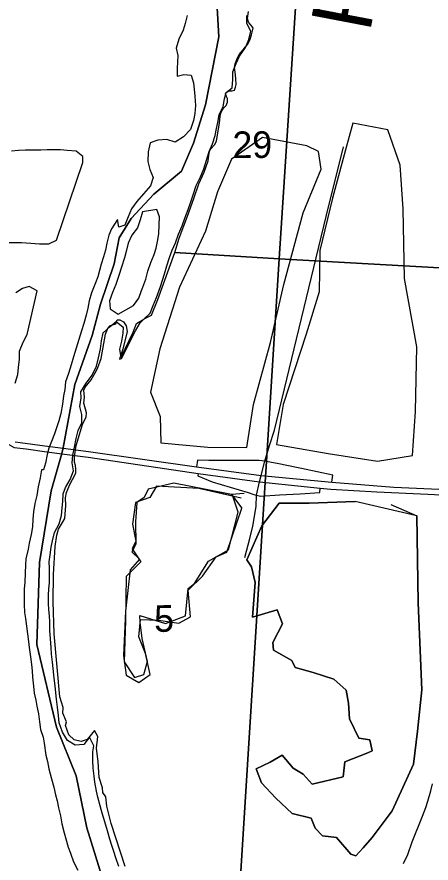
# Model space of a CAD drawing. Extents: x 114604 to 551442, y 316898 to 567001.
# Drawn here: x 203011 to 206445, y 367116 to 374135 of the extents above; entities that cross this region are included whole.
import ezdxf

# ---------------------------------------------------------------- set-up
doc = ezdxf.new("R2010")
doc.units = 0
for name, color, linetype in [('_CIVIL_CONSTRUCTION', 7, 'Continuous'), ('DV_X_County_Line', 7, 'Continuous'), ('GE_P_Alignment_100_Cardinal_Points', 7, 'Continuous'), ('GE_P_Alignment_500_Cardinal_Points', 7, 'Continuous'), ('GE_P_Alignment_500_Distances', 7, 'Continuous'), ('MT_X_Edge_Line', 7, 'Continuous'), ('PM_P_Cells', 7, 'Continuous'), ('PV_X_Curb', 7, 'Continuous'), ('RD_P_GR_Rt', 7, 'Continuous'), ('SN_P_Signs', 7, 'Continuous')]:
    doc.layers.add(name, color=color, linetype=linetype)

msp = doc.modelspace()

# ---------------------------------------------------------------- linework, layer by layer
at = {"layer": '_CIVIL_CONSTRUCTION'}
for points in [[(202945.1, 370588), (202986.8, 370562.9), (203037, 370558.6), (203086.5, 370551.8)], [(202995.6, 370608.9), (203038.1, 370605.3), (203241.3, 370577.5), (203394.4, 370556.9), (203603, 370528.7), (204500.6, 370402.8), (205034.9, 370331), (205623, 370274.8), (206137.2, 370234.9), (206696.5, 370208.1)], [(203086.5, 370551.8), (203240.1, 370530.8), (203383.6, 370511.5), (203601.8, 370482), (204512.3, 370346.2), (205020.8, 370278.9), (205525.5, 370225.9), (205614.7, 370217.2), (205994.3, 370196.3), (206417.8, 370176.6)], [(206417.8, 370176.6), (206473.6, 370174), (206695, 370155.5), (207384.1, 370115.7)]]:
    msp.add_lwpolyline(points, dxfattribs=at)
at = {"layer": 'DV_X_County_Line'}
for points in [[(204422, 374145.5), (204406.1, 374081.4), (204388.2, 374025.2), (204354.2, 373949), (204330.3, 373874.8), (204344.4, 373814.7), (204342.5, 373758.6), (204338.5, 373708.5), (204338.6, 373642.4), (204394.6, 373656.5), (204456.6, 373652.5), (204474.7, 373588.4), (204480.8, 373534.3), (204486.8, 373476.2), (204490.9, 373400), (204487, 373333.9), (204475.1, 373275.8), (204451.1, 373199.6), (204393.2, 373139.4), (204323.2, 373095.2), (204253.2, 373117.1), (204179.2, 373113), (204115.2, 373088.9), (204099.3, 373016.7), (204097.4, 372936.6), (204111.5, 372868.5), (204139.6, 372802.4), (204117.7, 372732.2), (204059.7, 372666), (204003.8, 372603.8), (203959.8, 372543.6), (203933.9, 372475.4), (203906, 372407.2), (203856, 372391.1), (203845.9, 372455.3), (203794, 372377), (203774.1, 372324.9), (203756.2, 372256.7), (203744.2, 372200.6)], [(203889.1, 371511.4), (203877.2, 371445.3), (203861.3, 371379.1), (203873.3, 371309), (203907.3, 371381.2), (203941.2, 371449.4), (203975.1, 371519.5), (204003, 371591.7), (204063, 371627.9), (204114.9, 371676), (204140.9, 371742.2), (204166.8, 371806.4), (204200.7, 371898.6), (204218.6, 371950.7), (204234.6, 372002.8), (204252.5, 372069), (204276.4, 372139.2), (204298.3, 372199.3), (204326.3, 372261.5), (204350.2, 372331.7), (204380.1, 372401.8), (204404, 372466), (204431.9, 372538.2), (204453.9, 372600.3), (204475.8, 372666.5), (204497.7, 372736.7), (204531.6, 372806.9), (204559.6, 372875), (204581.5, 372945.2), (204605.4, 373017.4), (204633.3, 373081.6), (204653.2, 373149.7), (204665.2, 373207.9), (204677.1, 373260), (204687, 373322.1), (204721, 373390.3), (204732.9, 373454.5), (204746.8, 373506.6), (204796.8, 373546.7), (204800.7, 373614.9), (204800.6, 373679), (204828.6, 373749.2), (204856.5, 373809.4), (204906.4, 373881.6), (204932.3, 373947.8), (204950.3, 374015.9), (204918.2, 374080), (204916.1, 374146.2)], [(204051.9, 372517.7), (204032, 372451.5), (204010.1, 372385.3), (203964.1, 372325.2), (203932.2, 372259), (203916.3, 372188.8), (203902.3, 372136.7), (203878.4, 372058.5), (203856.5, 371990.3), (203830.6, 371916.2), (203802.7, 371850), (203778.8, 371779.8), (203784.8, 371713.7), (203848.9, 371669.7), (203914.9, 371703.8), (203976.8, 371742), (204022.8, 371802.2), (204042.7, 371864.3)], [(204042.7, 371864.3), (204054.7, 371892.4), (204080.6, 371960.6), (204096.5, 372024.7), (204120.4, 372096.9), (204148.3, 372163.1), (204164.3, 372215.2), (204180.2, 372285.3), (204186.1, 372339.5), (204194, 372475.8), (204169.9, 372537.8), (204051.9, 372517.7)], [(203744.2, 372200.6), (203728.3, 372144.5), (203708.4, 372084.3), (203696.4, 372032.2), (203680.5, 371980.1), (203662.6, 371928), (203628.7, 371845.7), (203608.7, 371779.6), (203598.8, 371719.5), (203584.9, 371661.3), (203564.9, 371591.2), (203547, 371531), (203523.1, 371458.8), (203501.2, 371386.7), (203479.3, 371316.5), (203459.3, 371248.3), (203437.4, 371178.2), (203413.5, 371108), (203407.6, 371043.9), (203397.7, 370991.8), (203389.7, 370923.6), (203373.8, 370845.4), (203357.9, 370785.3), (203342, 370733.2), (203322, 370677), (203298.1, 370612.9), (203276.2, 370556.8), (203262.2, 370504.6), (203248.3, 370432.5), (203230.4, 370378.3)], [(203856.6, 367088.9), (203830.5, 367161), (203814.4, 367211.1), (203798.4, 367263.2), (203780.3, 367313.2), (203762.2, 367383.4), (203740.1, 367457.5), (203718, 367529.6), (203700, 367591.7), (203681.9, 367663.8), (203671.8, 367713.9), (203657.7, 367786), (203651.6, 367838.1), (203641.6, 367904.2), (203639.5, 367968.3), (203641.4, 368038.4), (203647.3, 368088.5), (203611.2, 368160.6), (203565.3, 368100.4), (203493.3, 368094.3), (203429.2, 368132.3), (203389.1, 368202.4), (203361, 368278.5), (203354.9, 368340.6), (203346.9, 368408.7), (203338.8, 368474.9), (203332.7, 368528.9), (203326.6, 368585), (203320.6, 368651.2), (203312.5, 368731.3), (203306.4, 368781.4), (203298.3, 368849.5), (203294.2, 368905.6), (203288.2, 368975.7), (203284.1, 369043.9), (203284, 369116), (203279.9, 369168.1), (203275.8, 369218.2), (203273.8, 369268.3), (203273.7, 369338.4), (203275.6, 369390.5), (203279.6, 369440.6), (203281.5, 369508.7), (203281.4, 369562.8), (203279.3, 369614.9), (203285.3, 369673.1), (203295.2, 369737.2), (203305.1, 369789.3), (203321.1, 369857.5), (203361, 369929.7), (203380.9, 369997.8), (203386.8, 370063.9), (203390.7, 370114), (203394.7, 370180.2), (203412.6, 370232.3), (203452.5, 370298.5), (203480.4, 370368.7), (203468.4, 370434.8), (203474.3, 370498.9), (203488.2, 370565), (203502.1, 370637.2), (203518, 370703.3), (203548, 370767.5), (203549.9, 370837.7), (203533.8, 370903.8), (203543.7, 370975.9), (203541.6, 371026), (203583.6, 371096.2), (203635.5, 371164.4), (203669.4, 371238.6), (203687.3, 371306.8), (203703.2, 371380.9), (203713.2, 371449.1), (203727.1, 371515.2), (203785, 371565.4), (203835, 371607.5), (203893, 371561.5), (203889.1, 371511.4)], [(203230.4, 370378.3), (203214.4, 370378.3), (203204.5, 370310.2), (203186.6, 370236), (203174.6, 370165.9), (203160.7, 370097.7), (203148.8, 370029.6), (203142.9, 369969.4), (203139, 369905.3), (203129, 369841.2), (203111.1, 369769), (203103.2, 369718.9), (203085.3, 369640.7), (203081.3, 369590.6), (203079.4, 369520.5), (203075.5, 369446.4), (203071.6, 369388.2), (203069.7, 369316.1), (203069.7, 369262), (203073.8, 369195.9), (203081.9, 369143.8), (203090, 369081.7), (203098.1, 369017.6), (203108.1, 368953.5), (203112.2, 368903.4), (203122.3, 368827.2), (203132.4, 368763.1), (203136.4, 368711), (203140.5, 368656.9), (203148.6, 368584.8), (203154.7, 368524.7), (203166.8, 368466.6), (203174.8, 368416.5), (203188.9, 368354.4), (203199, 368286.3), (203207.1, 368224.2), (203227.2, 368160.1), (203237.2, 368110), (203249.3, 368009.9), (203263.4, 367957.8), (203275.5, 367897.7), (203297.6, 367815.6), (203315.7, 367745.4), (203331.8, 367681.4), (203345.8, 367631.3), (203355.9, 367573.2), (203372, 367507.1), (203382.1, 367443), (203402.2, 367366.9), (203416.3, 367316.8), (203436.3, 367248.7), (203454.4, 367198.6), (203480.5, 367126.5), (203514.6, 367056.4)]]:
    msp.add_lwpolyline(points, dxfattribs=at)
at = {"layer": 'GE_P_Alignment_100_Cardinal_Points'}
msp.add_lwpolyline([(204901.6, 369652.1), (204942.3, 369807.7), (204967.4, 369909.4), (204994.1, 370072.8), (204997.9, 370168.3), (205020.8, 370278.9), (205034.9, 370331), (205066.8, 370449), (205104.4, 370579.3), (205146.2, 370707.5), (205575, 372479.1), (205718.2, 373058.2)], dxfattribs=at)
at = {"layer": 'GE_P_Alignment_500_Cardinal_Points'}
for points in [[(205066.8, 370449), (205019.7, 370456.5), (204765.8, 370455.6), (204601.4, 370455.9), (204509, 370457.6), (204500.6, 370402.8)], [(205623, 370274.8), (205631.2, 370332.5), (205369, 370390.3), (205248, 370414.3), (205182.6, 370427.2), (205107, 370442.5), (205066.8, 370449)], [(204512.3, 370346.2), (204509.9, 370328.2), (204630.5, 370278.2), (204928.2, 370189.8), (204975.9, 370174), (204997.9, 370168.3)], [(204997.9, 370168.3), (205031.3, 370159.7), (205188.9, 370169.7), (205359.4, 370178.8), (205522.2, 370189), (205525.5, 370225.9)]]:
    msp.add_lwpolyline(points, dxfattribs=at)
at = {"layer": 'GE_P_Alignment_500_Distances'}
for points in [[(204668.5, 374259.7), (204685.1, 373970.7), (204573.5, 373406.1), (204474.6, 373087.4), (204375.1, 372855.4), (204145.2, 372665.8), (203958.8, 372462.1), (203858.8, 372302.4), (203817, 372085.2), (203703.7, 371752), (203633.4, 371491.3), (203491.8, 371085.6), (203393.2, 370559.7), (203382.4, 370514.3), (203295.8, 370202.6), (203198.9, 369609.3), (203174.9, 368929.9), (203338.8, 368244.6), (203500.7, 367841.1), (203590.6, 367408.2), (203901.4, 366398.8)], [(203901.4, 366398.8), (203590.6, 367408.2), (203500.7, 367841.1), (203338.8, 368244.6), (203174.9, 368929.9), (203198.9, 369609.3), (203295.8, 370202.6), (203382.4, 370514.3), (203393.2, 370559.7), (203491.8, 371085.6), (203633.4, 371491.3), (203703.7, 371752), (203817, 372085.2), (203858.8, 372302.4), (203958.8, 372462.1), (204145.2, 372665.8), (204375.1, 372855.4), (204474.6, 373087.4), (204573.5, 373406.1), (204685.1, 373970.7), (204668.5, 374259.7)]]:
    msp.add_lwpolyline(points, dxfattribs=at)
at = {"layer": 'MT_X_Edge_Line'}
for points in [[(205796.1, 373254), (205734.3, 373033.2), (205626.8, 372631.8), (205521.4, 372196.3), (205517.9, 371855.5), (205408.3, 371504.2), (205219, 370920.2), (205163.4, 370587.2), (205592.3, 370512.4), (206001, 370449.5), (206289.4, 370496.6), (206316.8, 370861.6), (206326, 371398.9), (206222.9, 371966), (206211.9, 372543.5), (206187.3, 372906.3), (206086.6, 373198.7)], [(206086.6, 373198.7), (205796.1, 373254)], [(205415.8, 373066.2), (205047.1, 373135.2), (204788.9, 372953.9), (204675.2, 372684.9), (204573.6, 372357.7), (204358, 371893.8), (204196.6, 371382), (204119, 371022.9), (204197.5, 370820.6), (204203.9, 370602.1), (204594.6, 370565.3), (204917.1, 370562.3), (204972.6, 370919.4), (205112, 371433.1), (205223.3, 371914.7), (205384.6, 372510.7), (205534.3, 372872.1), (205512, 373018.4)], [(203558, 372925.9), (203556.3, 372976.1), (203502.6, 373020.5), (203428.6, 373027), (203372.6, 373031.4), (203262.5, 373032.1), (203208.5, 373030.4), (203134.5, 373028.9), (203082.4, 373029.2), (203024.4, 373027.6), (202966.3, 373021.9)], [(205512, 373018.4), (205415.8, 373066.2)], [(203339.8, 372281.8), (203558, 372925.9)], [(202925.4, 372264.4), (203049.5, 372263.6), (203127.5, 372257.1), (203197.5, 372252.6), (203275.5, 372252.1), (203339.8, 372281.8)], [(203179, 371863.8), (203111.2, 371898.3), (203057, 371880.6), (203002.8, 371844.9)], [(203096.6, 371499.5), (203179, 371863.8)], [(202996, 371097.1), (203018.5, 371169.2), (203024.8, 371227.3), (203031.3, 371295.4), (203031.7, 371363.5), (203062.2, 371435.5), (203096.6, 371499.5)], [(204893.7, 370181.3), (204789.5, 370172.9), (204581.1, 370214.4), (204312.6, 370267.6), (204100.3, 370216.8), (204066.4, 370148.5), (204004.4, 370108.3), (203992.6, 369947.8), (203996.9, 369761.4), (203963, 369699.1), (204027.2, 369637.2), (203949.2, 369548.7), (203911.7, 369205.8), (203894.3, 368836.8), (203916.6, 368674.5), (204022.9, 368612.7), (204114.9, 368679.1), (204076.6, 368853.4), (204020.3, 368991.6), (204036, 369136), (204184.3, 369130.5), (204352.6, 369106.9), (204450.7, 369159.4), (204430.3, 369379.9), (204548.3, 369496.5), (204662.2, 369657.3), (204752.3, 369693.7), (204875.9, 370060.9)], [(204800.5, 370158.7), (204519, 370222.2), (204168.4, 370243.1), (204112.5, 370148.7), (203994.4, 370106.2), (203968.6, 369927.7), (203996.9, 369785.4), (203965, 369723.2), (204037.3, 369615.2), (203917.3, 369494.5), (203909.9, 369127.6), (203900.4, 368784.7), (203986.8, 368654.7), (204062.9, 368679), (204094.7, 368787.3), (204050.3, 368977.6), (204032.1, 369113.9), (204030, 369170), (204242.4, 369102.6), (204408.6, 369167.3), (204430.2, 369393.9), (204482.3, 369434.2), (204598.1, 369619), (204764.2, 369715.7), (204845.9, 370026.8)], [(204869.7, 370143.1), (204519, 370222.2), (204168.4, 370243.1), (204112.5, 370148.7), (203994.4, 370106.2), (203968.6, 369927.7), (203996.9, 369785.4), (203965, 369723.2), (204037.3, 369615.2), (203917.3, 369494.5), (203909.9, 369127.6), (203900.4, 368784.7), (203986.8, 368654.7), (204062.9, 368679), (204094.7, 368787.3), (204050.3, 368977.6), (204032.1, 369113.9), (204030, 369170), (204242.4, 369102.6), (204408.6, 369167.3), (204430.2, 369393.9), (204482.3, 369434.2), (204598.1, 369619), (204764.2, 369715.7), (204845.9, 370026.8)], [(204789.5, 370172.9), (204875.9, 370060.9)], [(204845.9, 370026.8), (204800.5, 370158.7)], [(205815.3, 370114.1), (205434.7, 370100.9), (205184.3, 370102), (205040.4, 369913.1), (204916.6, 369632), (204956.8, 369574), (204985.1, 369443.8), (204963.5, 369155), (205169.7, 369217.8), (205212, 369101.7), (205132.1, 368945.1), (205138.2, 368882.9), (205290.6, 368797.2), (205318.8, 368739.2), (205467.1, 368697.6), (205639.4, 368642), (205739.8, 368550.1), (205760, 368441.9), (205768.2, 368311.6), (205844.6, 368151.4), (205936.8, 368137.7), (205954.9, 368047.6), (205920.9, 368029.4), (205728.7, 367954.6), (205714.9, 367832.3), (205458.6, 367771.3), (205384.4, 367853.2), (205300.1, 367903.1), (205209.8, 368011.1), (205111.7, 367952.6), (204995.7, 367898.1), (205039.9, 367782), (205156.3, 367654), (205292.8, 367526.2), (205451.1, 367488.6), (205483.3, 367404.5), (205545.5, 367342.5), (205661.7, 367326.9), (205778.1, 367190.9), (205820.2, 367177), (205880.2, 367243.4), (205956.1, 367327.8), (206122, 367548.9), (206299.7, 367936.4), (206331.3, 368211.2), (206368.8, 368552.1), (206337.5, 369273.8), (206326.3, 369995.5)], [(206111.8, 370091), (206326.3, 369995.5), (206337.5, 369273.8), (206368.8, 368552.1), (206331.3, 368211.2), (206299.7, 367936.4), (206122, 367548.9), (205956.1, 367327.8), (205880.2, 367243.4), (205820.2, 367177), (205778.1, 367190.9), (205661.7, 367326.9), (205545.5, 367342.5), (205483.3, 367404.5), (205451.1, 367488.6), (205292.8, 367526.2), (205156.3, 367654), (205039.9, 367782), (204995.7, 367898.1), (205111.7, 367952.6), (205209.8, 368011.1), (205300.1, 367903.1), (205384.4, 367853.2), (205458.6, 367771.3), (205714.9, 367832.3), (205728.7, 367954.6), (205920.9, 368029.4), (205954.9, 368047.6), (205936.8, 368137.7), (205844.6, 368151.4), (205768.2, 368311.6), (205760, 368441.9), (205739.8, 368550.1), (205639.4, 368642), (205467.1, 368697.6), (205318.8, 368739.2), (205290.6, 368797.2), (205138.2, 368882.9), (205132.1, 368945.1), (205212, 369101.7), (205169.7, 369217.8), (204963.5, 369155), (204985.1, 369443.8), (204956.8, 369574), (204916.6, 369632), (205040.4, 369913.1), (205184.3, 370102), (205434.7, 370100.9), (205815.3, 370114.1)], [(206326.3, 369995.5), (205815.3, 370114.1)]]:
    msp.add_lwpolyline(points, dxfattribs=at)
at = {"layer": 'PM_P_Cells'}
msp.add_lwpolyline([(206215.8, 367113.8), (206252, 367187.9), (206288.2, 367292), (206316.4, 367362.1), (206346.5, 367436.2), (206374.7, 367506.4), (206400.8, 367576.4), (206419, 367630.5), (206443.1, 367714.7), (206457.3, 367774.7)], dxfattribs=at)
at = {"layer": 'SN_P_Signs'}
for points in [[(210687.1, 377234.3), (210406.1, 371835), (205184.9, 372126.8), (205456.7, 376297.5), (205480.6, 376345.6), (205496.6, 376357.6), (205494.6, 376373.6), (205474.6, 376389.6), (205444.6, 376409.5), (205426.5, 376427.5), (205426.5, 376447.5), (205436.5, 376465.5), (205464.5, 376499.6), (205540.4, 376567.7), (205600.4, 376627.7), (205698.3, 376719.8), (205802.2, 376828), (205852.1, 376888), (205900.1, 376954.1), (205938, 377024.1), (206005.8, 377192.2), (206079.7, 377364.3), (206129.6, 377436.4), (206129.5, 377493.3)], [(210406.1, 371835), (210120.7, 366565.7), (204854.1, 366827.9), (205184.9, 372126.8)]]:
    msp.add_lwpolyline(points, close=True, dxfattribs=at)
for points in [[(205456.7, 376297.5), (205184.9, 372126.8), (204320.7, 372181.9), (204356.6, 372300), (204424.4, 372482.1), (204478.3, 372628.2), (204520.2, 372750.2), (204562.1, 372846.3), (204596, 372940.3), (204601.9, 372984.3), (204607.9, 373018.3), (204619.9, 373040.3), (204647.9, 373074.4), (204665.8, 373104.4), (204689.7, 373256.4), (204695.6, 373308.4), (204703.6, 373344.5), (204723.6, 373376.5), (204745.5, 373400.5), (204757.5, 373426.6), (204755.5, 373458.5), (204747.4, 373474.5), (204741.4, 373502.5), (204753.4, 373514.5), (204767.4, 373520.6), (204795.4, 373522.6), (204813.4, 373526.6), (204823.4, 373550.6), (204827.4, 373574.6), (204825.3, 373624.6), (204819.3, 373676.6), (204815.2, 373714.6), (204821.2, 373744.6), (204833.2, 373782.7), (204859.1, 373832.7), (204891.1, 373868.7), (204925, 373908.8), (204945, 373948.8), (204957, 373984.8), (204970.9, 374040.8), (204958.9, 374056.8), (204930.9, 374090.8), (204922.8, 374120.8), (204930.8, 374178.8)], [(203907.8, 367087), (203793.4, 367445), (203757.3, 367586.9), (203749.2, 367664.9), (203723.2, 367702.9), (203719.1, 367740.9), (203693, 367824.9), (203684.9, 367954.9), (203670.8, 368068.9), (203682.7, 368166.9), (203654.6, 368214.9), (203592.7, 368140.8), (203544.7, 368124.8), (203486.7, 368138.7), (203440.7, 368178.7), (203414.6, 368256.6), (203420.5, 368286.7), (203392.5, 368358.6), (203394.4, 368406.6), (203366.3, 368494.6), (203319.8, 369018.6), (203311.5, 369286.7), (203315.3, 369510.7), (203327.1, 369740.7), (203341, 369834.7), (203354.9, 369886.8), (203388.9, 369940.8), (203406.8, 369974.8), (203416.7, 370082.8), (203412.7, 370144.8), (203422.6, 370190.9), (203448.6, 370256.9), (203472.5, 370298.9), (203500.5, 370350.9), (203500.5, 370382.9), (203496.4, 370412.9), (203488.4, 370440.9), (203488.3, 370489), (203502.2, 370579), (203554.1, 370753), (203584, 370817.1), (203588, 370851.1), (203565.9, 370931.1), (203571.8, 370981.1), (203565.8, 371039.1), (203577.8, 371063.1), (203627.7, 371125.1), (203660.8, 371183.8), (203679.6, 371217.2), (203709.6, 371301.3), (203745.4, 371503.3), (203767.3, 371557.3), (203785.3, 371575.4), (203803.3, 371581.4), (203831.3, 371589.4), (203843.2, 371621.4), (203863.2, 371621.4), (203893.3, 371605.5), (203917.3, 371571.5), (203925.3, 371525.5), (203889.5, 371377.4), (203861.6, 371295.4), (203877.6, 371301.4), (203995.3, 371531.6), (204031.3, 371597.6), (204065.3, 371631.6), (204127.2, 371661.7), (204179.1, 371789.8), (204320.7, 372181.9), (205184.9, 372126.8), (204854.1, 366827.9)]]:
    msp.add_lwpolyline(points, dxfattribs=at)

# ---------------------------------------------------------------- texts
at = {"layer": 'PV_X_Curb'}
for s, height, rotation, p in [('29', 221.01, 0.4135, (204798.7, 372963.1)), ('5', 221, 0.41346, (204149.4, 369033.8))]:
    msp.add_text(s, height=height, rotation=rotation, dxfattribs=at).set_placement(p)
at = {"layer": 'RD_P_GR_Rt'}
msp.add_text('River', height=500.16, rotation=79.18221, dxfattribs=at).set_placement((205936.9, 373998.3))

doc.saveas('drawing.dxf')
